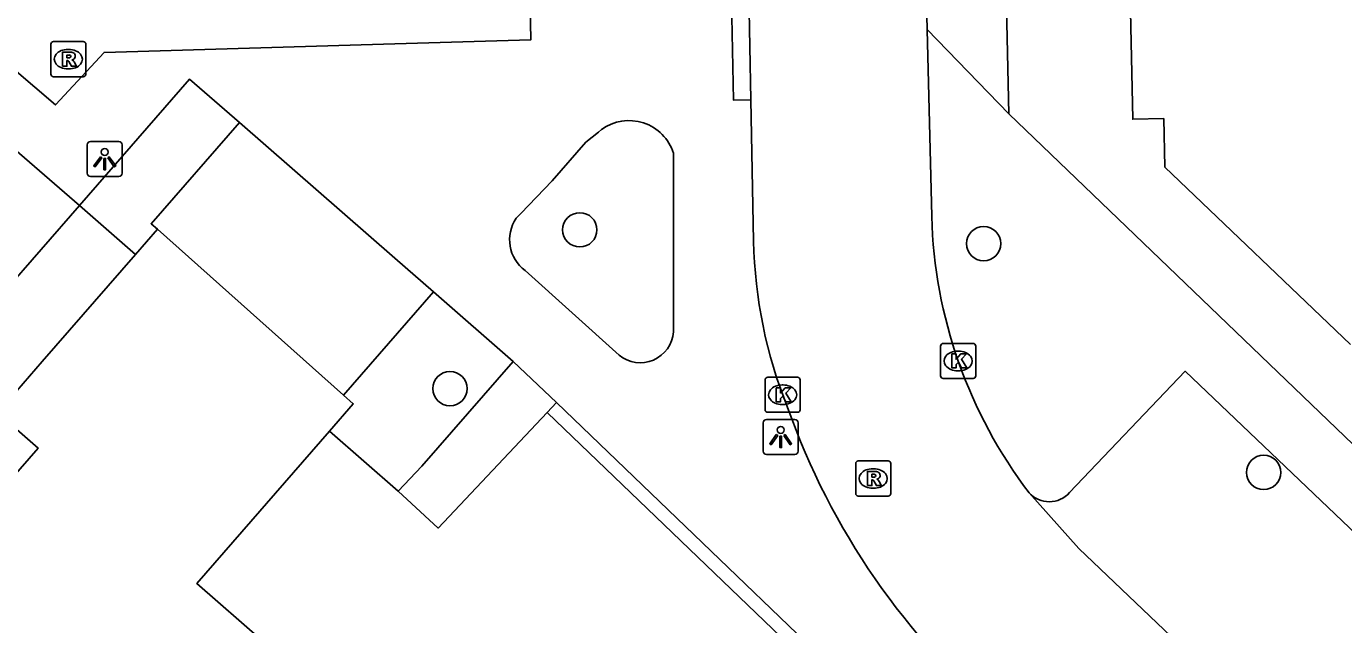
# Model space of a CAD drawing. Extents: x 158474 to 159560, y 388525 to 389605.
# Drawn here: x 158989.49 to 159027.05, y 388771.61 to 388788.68 of the extents above; entities that cross this region are included whole.
import ezdxf

# ---------------------------------------------------------------- set-up
doc = ezdxf.new("R2010")
doc.units = 0
for name, color, linetype in [('IMGEO_Boom', 7, 'Continuous'), ('IMGEO_Kolk', 7, 'Continuous'), ('IMGEO_Lichtpunt', 7, 'Continuous'), ('IMGEO_Muur', 7, 'Continuous'), ('IMGEO_Pand', 7, 'Continuous'), ('IMGEO_Parkeervlak_open', 7, 'Continuous'), ('IMGEO_Rijbaan_lokaal_open', 7, 'Continuous'), ('IMGEO_Rioolput', 7, 'Continuous'), ('IMGEO_Voetpad_open', 7, 'Continuous')]:
    doc.layers.add(name, color=color, linetype=linetype)

msp = doc.modelspace()

# ---------------------------------------------------------------- linework, layer by layer
at = {"layer": 'IMGEO_Boom'}
for centre in [(159005.273, 388782.874), (159016.787, 388782.48), (159001.571, 388778.347), (159024.77, 388775.955)]:
    msp.add_circle(centre, 0.489, dxfattribs=at)
at = {"layer": 'IMGEO_Kolk'}
for p, q in [((159015.56, 388778.708), (159015.56, 388779.56)), ((159015.635, 388779.634), (159016.487, 388779.634)), ((159016.561, 388779.56), (159016.561, 388778.708)), ((159016.048, 388779.414), (159016.073, 388779.414)), ((159016.071, 388778.854), (159016.046, 388778.854)), ((159010.555, 388777.744), (159010.555, 388778.596)), ((159010.63, 388778.67), (159011.482, 388778.67)), ((159011.043, 388778.45), (159011.068, 388778.45)), ((159011.556, 388778.596), (159011.556, 388777.744)), ((159016.487, 388778.634), (159015.635, 388778.634)), ((159011.066, 388777.89), (159011.041, 388777.89)), ((159011.482, 388777.67), (159010.63, 388777.67))]:
    msp.add_line(p, q, dxfattribs=at)
for points in [[(159015.56, 388778.708), (159015.56, 388779.56)], [(159015.635, 388779.634), (159016.487, 388779.634)], [(159016.561, 388779.56), (159016.561, 388778.708)], [(159015.881, 388779.334), (159016.004, 388779.334), (159016.004, 388779.183), (159016.134, 388779.334), (159016.298, 388779.334), (159016.152, 388779.183), (159016.305, 388778.934), (159016.153, 388778.934), (159016.068, 388779.098), (159016.004, 388779.031), (159016.004, 388778.934), (159015.881, 388778.934), (159015.881, 388779.334)], [(159010.555, 388777.744), (159010.555, 388778.596)], [(159010.63, 388778.67), (159011.482, 388778.67)], [(159011.556, 388778.596), (159011.556, 388777.744)], [(159016.487, 388778.634), (159015.635, 388778.634)], [(159010.876, 388778.37), (159010.999, 388778.37), (159010.999, 388778.219), (159011.129, 388778.37), (159011.293, 388778.37), (159011.147, 388778.219), (159011.3, 388777.97), (159011.148, 388777.97), (159011.063, 388778.134), (159010.999, 388778.067), (159010.999, 388777.97), (159010.876, 388777.97), (159010.876, 388778.37)], [(159011.482, 388777.67), (159010.63, 388777.67)]]:
    msp.add_lwpolyline(points, dxfattribs=at)
for centre, start, end in [((159015.637, 388779.558), 91.552, 178.448), ((159015.637, 388779.558), 91.552, 178.448), ((159016.485, 388779.558), 1.552, 88.448), ((159016.485, 388779.558), 1.552, 88.448), ((159010.632, 388778.594), 91.552, 178.448), ((159010.632, 388778.594), 91.552, 178.448), ((159011.48, 388778.594), 1.552, 88.448), ((159011.48, 388778.594), 1.552, 88.448), ((159015.637, 388778.71), 181.552, 268.448), ((159015.637, 388778.71), 181.552, 268.448), ((159016.485, 388778.71), 271.552, 358.448), ((159016.485, 388778.71), 271.552, 358.448), ((159010.632, 388777.746), 181.552, 268.448), ((159010.632, 388777.746), 181.552, 268.448), ((159011.48, 388777.746), 271.552, 358.448), ((159011.48, 388777.746), 271.552, 358.448)]:
    msp.add_arc(centre, 0.0765, start, end, dxfattribs=at)
for centre, major_axis, ratio, start_param, end_param in [((159016.047, 388779.134), (-0.387, 0.002), 0.722429, 4.712389, 7.853982), ((159016.072, 388779.134), (-0.39, 0.002), 0.717154, 1.570796, 4.712389), ((159011.042, 388778.17), (-0.387, 0.002), 0.722429, 4.712389, 7.853982), ((159011.067, 388778.17), (-0.39, 0.002), 0.717154, 1.570796, 4.712389)]:
    msp.add_ellipse(centre, major_axis=major_axis, ratio=ratio, start_param=start_param, end_param=end_param, dxfattribs=at)
at = {"layer": 'IMGEO_Lichtpunt'}
for p, q in [((158991.229, 388785.295), (158991.229, 388784.488)), ((158991.229, 388785.295), (158991.229, 388784.488)), ((158992.131, 388785.39), (158991.323, 388785.39)), ((158992.131, 388785.39), (158991.323, 388785.39)), ((158992.225, 388784.488), (158992.225, 388785.295)), ((158992.225, 388784.488), (158992.225, 388785.295)), ((158991.323, 388784.394), (158992.131, 388784.394)), ((158991.323, 388784.394), (158992.131, 388784.394)), ((159010.502, 388777.371), (159010.502, 388776.564)), ((159010.502, 388777.371), (159010.502, 388776.564)), ((159011.404, 388777.466), (159010.596, 388777.466)), ((159011.404, 388777.466), (159010.596, 388777.466)), ((159011.498, 388776.564), (159011.498, 388777.371)), ((159011.498, 388776.564), (159011.498, 388777.371)), ((159010.596, 388776.47), (159011.404, 388776.47)), ((159010.596, 388776.47), (159011.404, 388776.47))]:
    msp.add_line(p, q, dxfattribs=at)
for points in [[(158991.603, 388784.959), (158991.642, 388784.931), (158991.454, 388784.669), (158991.416, 388784.696), (158991.603, 388784.959)], [(158991.705, 388784.911), (158991.752, 388784.911), (158991.752, 388784.589), (158991.705, 388784.589), (158991.705, 388784.911)], [(158991.815, 388784.931), (158991.853, 388784.958), (158992.04, 388784.696), (158992.001, 388784.668), (158991.815, 388784.931)], [(159010.876, 388777.035), (159010.915, 388777.007), (159010.727, 388776.745), (159010.689, 388776.772), (159010.876, 388777.035)], [(159010.978, 388776.987), (159011.025, 388776.987), (159011.025, 388776.665), (159010.978, 388776.665), (159010.978, 388776.987)], [(159011.088, 388777.007), (159011.126, 388777.034), (159011.313, 388776.772), (159011.274, 388776.744), (159011.088, 388777.007)]]:
    msp.add_lwpolyline(points, dxfattribs=at)
for centre in [(158991.728, 388785.093), (159011.001, 388777.169)]:
    msp.add_circle(centre, 0.0994, dxfattribs=at)
for centre, start, end in [((158991.323, 388785.295), 90, 180), ((158991.323, 388785.295), 90, 180), ((158992.131, 388785.295), 0, 90), ((158992.131, 388785.295), 0, 90), ((158991.323, 388784.488), 180, 270), ((158991.323, 388784.488), 180, 270), ((158992.131, 388784.488), 270, 0), ((158992.131, 388784.488), 270, 360), ((159010.596, 388777.371), 90, 180), ((159010.596, 388777.371), 90, 180), ((159011.404, 388777.371), 0, 90), ((159011.404, 388777.371), 0, 90), ((159010.596, 388776.564), 180, 270), ((159010.596, 388776.564), 180, 270), ((159011.404, 388776.564), 270, 0), ((159011.404, 388776.564), 270, 360)]:
    msp.add_arc(centre, 0.0946, start, end, dxfattribs=at)
at = {"layer": 'IMGEO_Muur'}
for points in [[(159004.608, 388777.947), (159004.341, 388777.663)], [(159016.15, 388765.341), (159016.119, 388766.885), (159004.608, 388777.947)], [(159004.341, 388777.663), (159015.778, 388766.687), (159015.778, 388764.61), (159014.895, 388763.61), (159015.072, 388763.458)]]:
    msp.add_lwpolyline(points, dxfattribs=at)
at = {"layer": 'IMGEO_Pand'}
for points in [[(159027.243, 388779.603), (159021.952, 388784.665), (159021.921, 388786.044), (159021.041, 388786.025), (159020.924, 388791.308), (159020.34, 388791.296), (159020.333, 388791.599), (159020.484, 388791.602), (159020.46, 388792.686), (159020.316, 388792.683), (159020.309, 388793.01), (159020.936, 388793.024), (159020.818, 388798.348), (159021.687, 388798.367), (159021.655, 388799.804), (159028.122, 388806.599)], [(158991.009, 388783.57), (158980.022, 388793.096)], [(158991.009, 388783.57), (158987.722, 388779.803), (158987.042, 388779.023), (158983.101, 388782.461), (158980.283, 388779.231), (158978.595, 388780.704), (158981.407, 388783.926), (158976.08, 388788.574)], [(158992.61, 388782.174), (158993.232, 388782.888)], [(158993.232, 388782.888), (158998.535, 388778.16)], [(158993.793, 388747.893), (158991.376, 388750), (158989.734, 388751.431), (158988.744, 388750.296), (158984.975, 388753.581), (158984.305, 388754.164), (158985.241, 388755.237), (158977.183, 388762.261), (158982.487, 388768.347), (158981.403, 388769.293), (158985.211, 388773.663), (158986.354, 388772.667), (158989.826, 388776.651), (158988.672, 388777.657), (158989.947, 388779.12), (158992.61, 388782.174)], [(158998.535, 388778.16), (158998.813, 388777.912), (158998.133, 388777.131)], [(158998.133, 388777.131), (158994.351, 388772.792), (158996.229, 388771.155)]]:
    msp.add_lwpolyline(points, dxfattribs=at)
at = {"layer": 'IMGEO_Parkeervlak_open'}
for points in [[(158998.535, 388778.16), (159001.103, 388781.104)], [(158998.133, 388777.131), (159000.092, 388775.424)]]:
    msp.add_lwpolyline(points, dxfattribs=at)
at = {"layer": 'IMGEO_Rijbaan_lokaal_open'}
for points in [[(159014.923, 388799.056), (159015.178, 388788.587)], [(159003.805, 388792.117), (159003.877, 388788.289), (159000, 388788.176), (158991.712, 388787.934), (158990.321, 388786.437), (158979.977, 388795.292)], [(159010.004, 388794.193), (159010.151, 388786.584)], [(159015.178, 388788.587), (159015.308, 388783.258)], [(159010.151, 388786.584), (159010.229, 388782.55)], [(159045.388, 388749.165), (159044.415, 388750), (159042.993, 388751.391), (159019.504, 388773.791), (159018.088, 388775.372)]]:
    msp.add_lwpolyline(points, dxfattribs=at)
for centre, radius, start, end in [((159028.862, 388783.603), 13.558, 181.4582, 217.3793), ((159023.759, 388782.838), 13.533, 181.2186, 201.8374), ((159030.705, 388784.699), 20.69, 199.4656, 229.9014)]:
    msp.add_arc(centre, radius, start, end, dxfattribs=at)
at = {"layer": 'IMGEO_Rioolput'}
for p, q in [((158990.265, 388788.24), (158991.117, 388788.24)), ((158990.19, 388787.314), (158990.19, 388788.166)), ((158990.678, 388788.02), (158990.703, 388788.02)), ((158991.191, 388788.166), (158991.191, 388787.314)), ((158990.701, 388787.46), (158990.676, 388787.46)), ((158991.117, 388787.24), (158990.265, 388787.24)), ((159013.139, 388775.357), (159013.139, 388776.209)), ((159013.214, 388776.283), (159014.066, 388776.283)), ((159014.14, 388776.209), (159014.14, 388775.357)), ((159013.627, 388776.063), (159013.652, 388776.063)), ((159013.65, 388775.503), (159013.625, 388775.503)), ((159014.066, 388775.283), (159013.214, 388775.283))]:
    msp.add_line(p, q, dxfattribs=at)
for points in [[(158990.265, 388788.24), (158991.117, 388788.24)], [(158990.19, 388787.314), (158990.19, 388788.166)], [(158990.779, 388787.938), (158990.527, 388787.94), (158990.527, 388787.54)], [(158990.705, 388787.859), (158990.651, 388787.859), (158990.651, 388787.778)], [(158991.191, 388788.166), (158991.191, 388787.314)], [(158990.527, 388787.54), (158990.651, 388787.54), (158990.651, 388787.702), (158990.662, 388787.702)], [(158990.651, 388787.778), (158990.703, 388787.778)], [(158990.709, 388787.673), (158990.78, 388787.54), (158990.92, 388787.54), (158990.855, 388787.666)], [(158991.117, 388787.24), (158990.265, 388787.24)], [(159013.139, 388775.357), (159013.139, 388776.209)], [(159013.214, 388776.283), (159014.066, 388776.283)], [(159014.14, 388776.209), (159014.14, 388775.357)], [(159013.728, 388775.981), (159013.476, 388775.983), (159013.476, 388775.583)], [(159013.654, 388775.902), (159013.6, 388775.902), (159013.6, 388775.821)], [(159013.6, 388775.821), (159013.652, 388775.821)], [(159013.476, 388775.583), (159013.6, 388775.583), (159013.6, 388775.745), (159013.611, 388775.745)], [(159013.658, 388775.716), (159013.729, 388775.583), (159013.869, 388775.583), (159013.804, 388775.709)], [(159014.066, 388775.283), (159013.214, 388775.283)]]:
    msp.add_lwpolyline(points, dxfattribs=at)
for centre, radius, start, end in [((158990.267, 388788.164), 0.0765, 91.552, 178.448), ((158990.267, 388788.164), 0.0765, 91.552, 178.448), ((158991.115, 388788.164), 0.0765, 1.552, 88.448), ((158991.115, 388788.164), 0.0765, 1.552, 88.448), ((158990.711, 388787.763), 0.0964, 77.0061, 93.1865), ((158990.725, 388787.82), 0.0378, 276.6634, 79.6772), ((158990.778, 388787.828), 0.109, 350.3612, 89.416), ((158990.661, 388787.649), 0.0533, 26.0293, 88.6989), ((158990.687, 388787.967), 0.19, 274.7715, 282.9687), ((158990.776, 388787.828), 0.112, 277.5842, 350.9817), ((158990.76, 388787.613), 0.108, 29.5134, 73.7905), ((158990.267, 388787.316), 0.0765, 181.552, 268.448), ((158990.267, 388787.316), 0.0765, 181.552, 268.448), ((158991.115, 388787.316), 0.0765, 271.552, 358.448), ((158991.115, 388787.316), 0.0765, 271.552, 358.448), ((159013.216, 388776.207), 0.0765, 91.552, 178.448), ((159013.216, 388776.207), 0.0765, 91.552, 178.448), ((159014.064, 388776.207), 0.0765, 1.552, 88.448), ((159014.064, 388776.207), 0.0765, 1.552, 88.448), ((159013.636, 388776.01), 0.19, 274.7715, 282.9687), ((159013.66, 388775.806), 0.0964, 77.0061, 93.1865), ((159013.674, 388775.863), 0.0378, 276.6634, 79.6772), ((159013.727, 388775.871), 0.109, 350.3612, 89.416), ((159013.725, 388775.871), 0.112, 277.5842, 350.9817), ((159013.61, 388775.692), 0.0533, 26.0293, 88.6989), ((159013.709, 388775.656), 0.108, 29.5134, 73.7905), ((159013.216, 388775.359), 0.0765, 181.552, 268.448), ((159013.216, 388775.359), 0.0765, 181.552, 268.448), ((159014.064, 388775.359), 0.0765, 271.552, 358.448), ((159014.064, 388775.359), 0.0765, 271.552, 358.448)]:
    msp.add_arc(centre, radius, start, end, dxfattribs=at)
for centre, major_axis, ratio, start_param, end_param in [((158990.677, 388787.74), (-0.387, 0.002), 0.722429, 4.712389, 7.853982), ((158990.702, 388787.74), (-0.39, 0.002), 0.717154, 1.570796, 4.712389), ((159013.626, 388775.783), (-0.387, 0.002), 0.722429, 4.712389, 7.853982), ((159013.651, 388775.783), (-0.39, 0.002), 0.717154, 1.570796, 4.712389)]:
    msp.add_ellipse(centre, major_axis=major_axis, ratio=ratio, start_param=start_param, end_param=end_param, dxfattribs=at)
at = {"layer": 'IMGEO_Voetpad_open'}
for points in [[(159017.507, 388786.184), (159017.209, 388799.619), (159043.401, 388827.067)], [(159010.151, 388786.584), (159009.652, 388786.573), (159009.505, 388794.182)], [(159017.507, 388786.184), (159015.178, 388788.587)], [(158995.567, 388785.933), (158994.149, 388787.17), (158991.009, 388783.57)], [(159053.902, 388751.219), (159017.507, 388786.184)], [(158993.232, 388782.888), (158993.051, 388783.049), (158995.567, 388785.933)], [(159001.103, 388781.104), (159000, 388782.066), (158995.567, 388785.933)], [(159005.891, 388785.733), (159005.804, 388785.663), (159005.447, 388785.376), (159004.481, 388784.275), (159003.591, 388783.342), (159003.46, 388783.205)], [(159007.944, 388779.966), (159007.941, 388785.059)], [(158992.61, 388782.174), (158991.009, 388783.57)], [(159003.711, 388781.712), (159006.392, 388779.3)], [(159003.374, 388779.123), (159001.103, 388781.104)], [(159003.374, 388779.123), (159000.771, 388776.139), (159000.092, 388775.424)], [(159004.608, 388777.947), (159003.374, 388779.123)], [(159019.232, 388775.379), (159022.536, 388778.843), (159048.808, 388753.789), (159045.427, 388750.245), (159045.254, 388750)], [(159000.092, 388775.424), (159001.238, 388774.371), (159004.341, 388777.663)]]:
    msp.add_lwpolyline(points, dxfattribs=at)
for centre, radius, start, end in [((159006.676, 388784.665), 1.325, 17.2864, 126.3139), ((159004.369, 388782.59), 1.097, 145.9303, 233.1561), ((159006.996, 388780.035), 0.951, 230.5877, 355.8629), ((159018.657, 388775.888), 0.768, 222.2116, 318.4896)]:
    msp.add_arc(centre, radius, start, end, dxfattribs=at)

doc.saveas('drawing.dxf')
